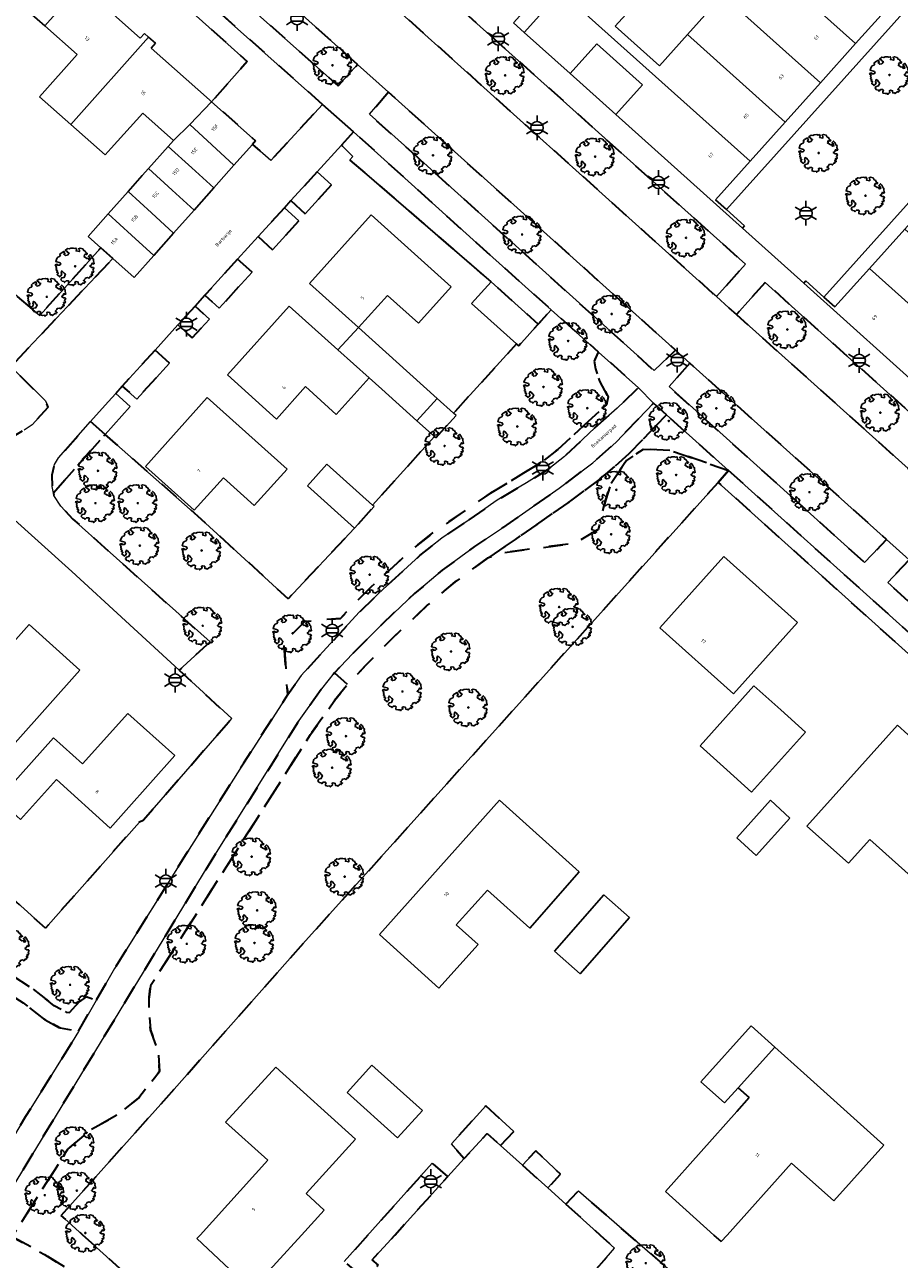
# Model space of a CAD drawing. Extents: x 105780 to 185197, y 477999 to 525027.
# Tile 366 of 562: x 107818 to 107908, y 478998 to 479124. Entities that reach past the tile are written whole.
import ezdxf
from ezdxf.enums import TextEntityAlignment as Align

# ---------------------------------------------------------------- set-up
doc = ezdxf.new("R2010")
doc.units = 0
doc.linetypes.add('XX-HIDDEN', pattern=[4, 2, -2])
for name, color, linetype, lineweight in [('B-GV-GR-BOOM-S', 252, 'Continuous', 25), ('B-GV-GR-HAAG_01-G', 252, 'GR-HAAG1', 13), ('B-GV-GR-MATERIAALGRENS-G', 252, 'XX-HIDDEN', 35), ('B-RO-IE-MEUBILAIR_WEGMEUBILAIR-S', 252, 'Continuous', 25), ('B-XX-KG-KADASTRAAL_BEBOUWING-G', 252, 'Continuous', 20), ('B1-WE-OG-BEBOUWING-T18', 7, 'Continuous', 18), ('B1-WE-OG-TERREIN_ERF-GV', 252, 'Continuous', 18), ('B1-WE-OG-TOPOGRAFIE-T18', 10, 'Continuous', 18), ('B1-WE-VH-VERHARDING_BETONSTRAATSTEEN-GV', 252, 'Continuous', 18), ('B1-WE-VH-VERHARDING_TEGEL-GV', 252, 'Continuous', 18), ('TIJDELIJK UIT -WE-VH-VERHARDING_ASFALT-GV', 252, 'Continuous', 18)]:
    doc.layers.add(name, color=color, linetype=linetype, lineweight=lineweight)
doc.styles.add('NLCS-ISO', font='NLCS-ISO.ttf')
doc.styles.add('NLCS-ISO-M200-T18', font='NLCS-ISO.ttf', dxfattribs={"height": 0.36})
doc.linetypes.add('GR-HAAG1', pattern='A,6,[176,NLCS.shx,S=0.125,R=0,X=0,Y=0],-2', length=8)

# ---------------------------------------------------------------- blocks, each defined once
blk = doc.blocks.new('B-SIE-WEG_LICHTMAST-SO')
at = {"ltscale": 0.1}
for p, q in [((-1.1, 0.63), (-2.19, 1.27)), ((0, 1.27), (0, 2.53)), ((1.1, 0.63), (2.19, 1.27)), ((-1.1, -0.63), (-2.19, -1.27)), ((0, -1.27), (0, -2.53)), ((1.1, -0.63), (2.19, -1.27))]:
    blk.add_line(p, q, dxfattribs=at)
at = {"flags": 128}
for points in [[(-1.16, 0.5), (1.16, 0.5)], [(-1.16, -0.5), (1.16, -0.5)]]:
    blk.add_lwpolyline(points, dxfattribs=at)
at = {"ltscale": 0.1}
blk.add_circle((0, 0), 1.27, dxfattribs=at)
at = {"style": 'NLCS-ISO'}
blk.add_attdef('TYPE', text='', height=1.8, dxfattribs=at).set_placement((0, 2.53), align=Align.BOTTOM_CENTER)
blk = doc.blocks.new('B-SGR-BOOM_06')
at = {"linetype": 'Continuous', "flags": 128}
blk.add_lwpolyline([(1.08, 1.41), (1.01, 1.58), (0.88, 1.63), (0.78, 1.81), (0.51, 1.88), (0.34, 1.81), (0.44, 1.71), (0.43, 1.52), (0.09, 1.59), (0.14, 1.73), (0.07, 1.88), (-0.06, 1.84), (-0.19, 1.88), (-0.46, 1.86), (-0.6, 1.79), (-0.78, 1.83), (-1.02, 1.64), (-0.85, 1.56), (-0.8, 1.46), (-0.63, 1.37), (-0.8, 1.16), (-1.02, 1.11), (-1.17, 1.24), (-1.05, 1.29), (-1.15, 1.54), (-1.45, 1.37), (-1.6, 1.21), (-1.52, 1.14), (-1.6, 1.01), (-1.77, 0.94), (-1.89, 0.82), (-2, 0.49), (-1.55, 0.37), (-1.48, 0.22), (-1.6, 0.12), (-1.8, 0.12), (-1.84, 0.22), (-2.04, 0.15), (-1.9, -0.07), (-1.97, -0.15), (-1.89, -0.22), (-1.95, -0.4), (-1.81, -0.47), (-1.89, -0.62), (-1.77, -0.64), (-1.72, -0.68), (-1.85, -0.84), (-1.57, -1.07), (-1.47, -0.97), (-1.38, -0.79), (-1.45, -0.7), (-1.37, -0.47), (-1.25, -0.54), (-1.12, -0.7), (-1, -0.8), (-1.12, -1.12), (-1.37, -1.17), (-1.47, -1.36), (-1.33, -1.51), (-1.13, -1.56), (-1.11, -1.61), (-1.08, -1.66), (-0.93, -1.49), (-0.73, -1.49), (-0.63, -1.56), (-0.68, -1.71), (-0.68, -1.84), (-0.46, -1.89), (-0.24, -1.88), (-0.19, -1.98), (-0.09, -1.86), (0.04, -1.79), (-0.02, -1.6), (0.11, -1.56), (0.31, -1.61), (0.34, -1.84), (0.46, -1.83), (0.58, -1.89), (0.83, -1.69), (0.95, -1.74), (0.93, -1.66), (1.06, -1.59), (0.96, -1.49), (0.85, -1.46), (1.03, -1.29), (1.05, -1.19), (1.26, -1.14), (1.42, -1.22), (1.51, -1.12), (1.51, -1.05), (1.65, -1.05), (1.65, -0.95), (1.78, -0.91), (1.78, -0.82), (1.63, -0.82), (1.82, -0.64), (1.7, -0.57), (1.85, -0.62), (1.9, -0.5), (1.82, -0.37), (1.93, -0.18), (1.87, -0.1), (1.7, -0.1), (1.5, 0.03), (1.63, 0.12), (1.75, 0.34), (1.82, 0.24), (1.95, 0.29), (1.87, 0.57), (1.88, 0.75), (1.8, 0.79), (1.67, 1.06), (1.53, 1.21), (1.35, 1.04), (1.47, 0.97), (1.57, 0.72), (1.41, 0.69), (1.33, 0.85), (1.2, 0.82), (1.06, 0.92), (0.9, 1.01), (0.98, 1.07), (0.93, 1.17), (1.01, 1.27), (1.15, 1.22), (1.26, 1.29)], close=True, dxfattribs=at)
blk.add_circle((0, 0), 0.06)
at = {"style": 'NLCS-ISO'}
blk.add_attdef('SOORT', text='', height=0.3, dxfattribs=at).set_placement((0, -0.36), align=Align.TOP_CENTER)

msp = doc.modelspace()

# ---------------------------------------------------------------- linework, layer by layer
at = {"layer": 'B-GV-GR-HAAG_01-G', "flags": 128}
msp.add_lwpolyline([(107851.66, 479113.133), (107850.418, 479111.767), (107851.595, 479110.603), (107851.28, 479110.247), (107865.77, 479097.745), (107870.62, 479093.404), (107871.946, 479094.877), (107864.264, 479101.74)], close=True, dxfattribs=at)
at = {"layer": 'B-GV-GR-MATERIAALGRENS-G', "flags": 128}
for points in [[(107842.668, 479143.641), (107839.748, 479140.4), (107877.524, 479106.463), (107881.97, 479102.463), (107888.507, 479096.582), (107888.912, 479096.219), (107891.873, 479099.54)], [(107841.392, 479129.622), (107839.392, 479127.359), (107850.089, 479117.843), (107852.089, 479120.02)], [(107848.496, 479115.932), (107835.112, 479127.847), (107833.897, 479126.492), (107840.759, 479120.325), (107837.111, 479116.208), (107841.614, 479112.206), (107841.287, 479111.838), (107843.189, 479110.181)], [(107855.259, 479117.173), (107853.287, 479114.917), (107858.192, 479110.554), (107882.504, 479088.633), (107884.7, 479090.73)], [(107851.66, 479113.133), (107850.418, 479111.767), (107851.595, 479110.603), (107851.28, 479110.247), (107865.77, 479097.745), (107870.62, 479093.404), (107871.946, 479094.877), (107864.264, 479101.74)], [(107847.932, 479109.033), (107845.241, 479106.073), (107846.719, 479104.728), (107849.411, 479107.688)], [(107844.568, 479105.333), (107841.878, 479102.374), (107843.355, 479101.031), (107846.045, 479103.989)], [(107826.968, 479100.129), (107825.729, 479101.229), (107819.476, 479094.289), (107807.46, 479104.648), (107804.619, 479090.12), (107813.105, 479082.491), (107814.191, 479081.897), (107815.03, 479081.741), (107816, 479081.762), (107817.018, 479082.057), (107817.883, 479082.538), (107818.692, 479083.067), (107820.353, 479084.892), (107820.07, 479085.535), (107816.512, 479089.048)], [(107839.778, 479100.065), (107836.414, 479096.365), (107837.891, 479095.023), (107841.255, 479098.724)], [(107893.89, 479097.685), (107890.949, 479094.392), (107914.881, 479072.933), (107921.695, 479066.869), (107924.612, 479070.1)], [(107835.405, 479095.255), (107833.649, 479093.324), (107835.127, 479091.981), (107836.883, 479093.913)], [(107865.72, 479076.066), (107871.015, 479079.292), (107872.61, 479080.542), (107877.602, 479085.13), (107877.793, 479085.956), (107876.935, 479087.559), (107876.478, 479088.819), (107876.363, 479089.62), (107876.799, 479090.541), (107871.946, 479094.877), (107870.62, 479093.404), (107868.608, 479091.17), (107868.382, 479091.374), (107861.93, 479084.28), (107862.191, 479084.045), (107860.108, 479081.734), (107859.963, 479081.864), (107853.607, 479074.844), (107853.77, 479074.698), (107851.765, 479072.472), (107844.951, 479065.236), (107836.074, 479073.385), (107826.195, 479082.098), (107820.875, 479076.083), (107820.924, 479075.819), (107821.625, 479074.735), (107822.886, 479073.4), (107836.948, 479060.814), (107833.784, 479057.923), (107839.172, 479052.952), (107838.836, 479052.566), (107830.09, 479042.513), (107829.697, 479042.35), (107820.053, 479031.447), (107810.933, 479039.685), (107810.352, 479039.027), (107801.697, 479046.879), (107793.441, 479055.183), (107779.881, 479067.177), (107780.61, 479068.029), (107778.623, 479069.828), (107777.777, 479070.592), (107776.103, 479068.741), (107775.439, 479068.007), (107774.955, 479067.239), (107774.693, 479066.225), (107774.644, 479065.121), (107775.222, 479062.462), (107781.052, 479049.54), (107782.535, 479050.499), (107784.126, 479051.387), (107789.145, 479044.53), (107792.98, 479038.598), (107798.489, 479029.618), (107799.923, 479030.677), (107802.637, 479030.068), (107805.113, 479029.099), (107807.055, 479027.794), (107809.369, 479026.48), (107810.435, 479026.599), (107812.606, 479028.009), (107815.536, 479027.318), (107818.794, 479025.221), (107820.97, 479023.51), (107822.185, 479022.863), (107822.541, 479022.8), (107823.509, 479023.919), (107824.226, 479024.413), (107825.261, 479024.046), (107827.158, 479027.335), (107834.627, 479039.284), (107840.403, 479048.408), (107844.91, 479055.408), (107844.515, 479060.754), (107846.665, 479062.907), (107850.345, 479063.228), (107851.565, 479064.563), (107853.52, 479066.496), (107857.764, 479070.383), (107860.025, 479072.167)], [(107831.306, 479090.747), (107827.942, 479087.047), (107829.421, 479085.703), (107832.785, 479089.404)], [(107863.517, 479073.324), (107866.411, 479075.354), (107869.424, 479077.132), (107871.706, 479078.58), (107873.301, 479079.83), (107876.425, 479082.755), (107878.722, 479084.8), (107880.901, 479086.877), (107876.799, 479090.541), (107876.363, 479089.62), (107876.478, 479088.819), (107876.935, 479087.559), (107877.793, 479085.956), (107877.602, 479085.13), (107872.61, 479080.542), (107871.015, 479079.292), (107865.72, 479076.066), (107860.025, 479072.167), (107857.764, 479070.383), (107853.52, 479066.496), (107851.565, 479064.563), (107850.345, 479063.228), (107846.665, 479062.907), (107844.515, 479060.754), (107844.91, 479055.408), (107846.293, 479057.358), (107852.256, 479063.851), (107854.211, 479065.784), (107858.455, 479069.671), (107860.716, 479071.455)], [(107886.171, 479089.41), (107884.029, 479086.991), (107904.099, 479068.969), (107906.348, 479071.318)], [(107883.755, 479084.095), (107882.424, 479085.286), (107878.588, 479081.281), (107876.229, 479079.194), (107872.774, 479076.585), (107866.96, 479072.524), (107864.085, 479070.599), (107860.762, 479068.167), (107857.904, 479065.764), (107854.352, 479062.411), (107851.571, 479059.598), (107849.722, 479057.645), (107851.053, 479056.454), (107852.902, 479058.407), (107855.683, 479061.22), (107859.235, 479064.573), (107862.093, 479066.976), (107865.416, 479069.408), (107868.291, 479071.333), (107874.105, 479075.394), (107877.56, 479078.003), (107879.919, 479080.09)], [(107878.081, 479077.108), (107879.674, 479079.425), (107881.399, 479080.584), (107884.185, 479080.455), (107890.142, 479078.379), (107883.755, 479084.095), (107879.919, 479080.09), (107877.56, 479078.003), (107874.105, 479075.394), (107868.291, 479071.333), (107865.416, 479069.408), (107867.057, 479069.96), (107870.385, 479070.414), (107874.366, 479070.929), (107876.754, 479072.345), (107877.55, 479075.435)], [(107826.195, 479082.098), (107824.695, 479083.421), (107821.387, 479079.682), (107821, 479079.024), (107820.705, 479077.917), (107820.75, 479076.754), (107820.875, 479076.083)], [(107889.067, 479077.18), (107890.142, 479078.379), (107884.185, 479080.455), (107881.399, 479080.584), (107879.674, 479079.425), (107878.081, 479077.108), (107877.55, 479075.435), (107876.754, 479072.345), (107874.366, 479070.929), (107870.385, 479070.414), (107867.057, 479069.96), (107865.416, 479069.408), (107862.093, 479066.976), (107859.235, 479064.573), (107855.683, 479061.22), (107852.902, 479058.407), (107851.053, 479056.454), (107849.728, 479054.819), (107847.247, 479051.324), (107830.842, 479025.535), (107830.71, 479024.377), (107830.71, 479022.832), (107830.842, 479021.03), (107831.638, 479018.841), (107831.771, 479016.781), (107829.648, 479014.078), (107827.79, 479012.533), (107824.606, 479010.731), (107822.35, 479008.8), (107816.644, 478999.813), (107819.961, 478998.011), (107825.203, 478994.778), (107833.629, 478988.47), (107834.889, 478986.732), (107835.752, 478984.479), (107834.956, 478982.484), (107827.392, 478974.021), (107826.331, 478971.897), (107826.994, 478969.837), (107833.695, 478962.242), (107839.94, 478959.449), (107842.718, 478959.889), (107828.838, 478972.406), (107840.325, 478985.171), (107823.901, 479000), (107821.675, 479002.01), (107832.466, 479014.071), (107846.741, 479030.154)], [(107890.142, 479078.379), (107889.067, 479077.18), (107907.902, 479060.207), (107909.015, 479061.447)], [(107908.661, 479069.24), (107906.467, 479066.899), (107914.463, 479059.655), (107916.719, 479061.982)], [(107851.053, 479056.454), (107849.722, 479057.645), (107848.397, 479056.01), (107845.916, 479052.515), (107836.641, 479037.697), (107813.663, 479000), (107808.156, 478990.936), (107808.435, 478990.161), (107809.603, 478988.86), (107810.767, 478988.27), (107812.337, 478988.224), (107813.854, 478989.055), (107815.169, 478990.211), (107817.16, 478992.185), (107818.752, 478993.902), (107819.994, 478994.976), (107821.213, 478995.387), (107825.992, 478992.234), (107831.8, 478988.146), (107832.97, 478987.013), (107833.763, 478985.067), (107833.378, 478983.748), (107832.471, 478982.474), (107824.087, 478973.631), (107823.864, 478972.412), (107823.985, 478970.645), (107824.487, 478968.784), (107826.13, 478966.281), (107828.028, 478964.066), (107832.096, 478959.832), (107834.952, 478956.768), (107835.889, 478955.647), (107836.549, 478954.185), (107836.05, 478952.379), (107841.793, 478946.396), (107843.622, 478946.145), (107844.437, 478946.822), (107842.753, 478959.858), (107842.718, 478959.889), (107839.94, 478959.449), (107833.695, 478962.242), (107826.994, 478969.837), (107826.331, 478971.897), (107827.392, 478974.021), (107834.956, 478982.484), (107835.752, 478984.479), (107834.889, 478986.732), (107833.629, 478988.47), (107825.203, 478994.778), (107819.961, 478998.011), (107816.644, 478999.813), (107822.35, 479008.8), (107824.606, 479010.731), (107827.79, 479012.533), (107829.648, 479014.078), (107831.771, 479016.781), (107831.638, 479018.841), (107830.842, 479021.03), (107830.71, 479022.832), (107830.71, 479024.377), (107830.842, 479025.535), (107847.247, 479051.324), (107849.728, 479054.819)], [(107812.929, 479026.153), (107814.848, 479025.7), (107817.788, 479023.808), (107820.02, 479022.053), (107821.613, 479021.205), (107823.436, 479020.881), (107825.261, 479024.046), (107824.226, 479024.413), (107823.509, 479023.919), (107822.541, 479022.8), (107822.185, 479022.863), (107820.97, 479023.51), (107818.794, 479025.221), (107815.536, 479027.318), (107812.606, 479028.009), (107810.435, 479026.599), (107809.369, 479026.48), (107807.055, 479027.794), (107805.113, 479029.099), (107802.637, 479030.068), (107799.923, 479030.677), (107798.489, 479029.618), (107799.399, 479028.135), (107800.316, 479028.813), (107802.129, 479028.406), (107804.305, 479027.555), (107806.143, 479026.32), (107809.002, 479024.695), (107811.035, 479024.923)], [(107820.02, 479022.053), (107817.788, 479023.808), (107814.848, 479025.7), (107812.929, 479026.153), (107811.035, 479024.923), (107809.002, 479024.695), (107806.143, 479026.32), (107804.305, 479027.555), (107802.129, 479028.406), (107800.316, 479028.813), (107799.399, 479028.135), (107800.301, 479025.677), (107802.556, 479022.486), (107805.116, 479018.977), (107807.157, 479016.316), (107808.979, 479014.336), (107809.323, 479013.962), (107811.237, 479012.732), (107813.375, 479011.671), (107815.032, 479010.425), (107816.172, 479009.045), (107818.047, 479012.177), (107822.814, 479019.802), (107823.436, 479020.881), (107821.613, 479021.205)], [(107866.759, 479009.166), (107868.125, 479010.625), (107865.224, 479013.233), (107861.702, 479009.359), (107863.019, 479007.834), (107865.366, 479010.416)], [(107868.991, 479007.161), (107871.593, 479004.825), (107872.913, 479006.23), (107870.361, 479008.625)], [(107861.337, 479005.984), (107859.747, 479007.36), (107850.713, 478997.271), (107852.674, 478995.616), (107854.23, 478996.92), (107853.589, 478997.461), (107855.897, 479000)], [(107873.454, 479003.154), (107876.967, 479000), (107878.454, 478998.66), (107876.097, 478995.958), (107888.323, 478984.315), (107887.02, 478982.953), (107885.684, 478981.718), (107884.125, 478980.094), (107882.383, 478978.51), (107879.896, 478976.365), (107878.868, 478975.479), (107879.502, 478973.929), (107880.857, 478971.486), (107882.558, 478969.297), (107890.508, 478961.968), (107892.329, 478964.027), (107885.3, 478970.436), (107896.419, 478983.062), (107897.799, 478984.51), (107874.736, 479004.519)]]:
    msp.add_lwpolyline(points, close=True, dxfattribs=at)
at = {"layer": 'B-XX-KG-KADASTRAAL_BEBOUWING-G', "flags": 128}
for points in [[(107887.357, 479143.587), (107883.753, 479139.566), (107888.514, 479135.299), (107891.025, 479138.099), (107895.553, 479134.038), (107893.043, 479131.239), (107903.167, 479122.163), (107906.773, 479126.183)], [(107893.043, 479131.239), (107890.285, 479128.164), (107885.757, 479132.225), (107888.514, 479135.299), (107883.753, 479139.566), (107880.149, 479135.545), (107899.562, 479118.143), (107903.167, 479122.163)], [(107880.149, 479135.545), (107876.545, 479131.524), (107881.403, 479127.169), (107883.783, 479129.823), (107888.312, 479125.763), (107885.932, 479123.109), (107895.956, 479114.123), (107899.562, 479118.143)], [(107823.676, 479128.146), (107817.776, 479133.389), (107818.214, 479133.882), (107817.583, 479134.443), (107809.612, 479125.473), (107813.034, 479122.433), (107816.866, 479126.747), (107819.98, 479123.987)], [(107885.932, 479123.109), (107883.044, 479119.889), (107878.516, 479123.949), (107881.403, 479127.169), (107876.545, 479131.524), (107872.941, 479127.503), (107892.351, 479110.103), (107895.956, 479114.123)], [(107830.646, 479122.834), (107830.215, 479123.217), (107829.777, 479122.725), (107823.676, 479128.146), (107819.98, 479123.987), (107823.298, 479121.046), (107819.46, 479116.725), (107822.678, 479113.866)], [(107872.941, 479127.503), (107869.185, 479123.312), (107873.895, 479119.088), (107876.629, 479122.136), (107881.294, 479117.952), (107878.56, 479114.904), (107891.567, 479103.238), (107891.788, 479103.484), (107889.941, 479105.14), (107888.81, 479106.155), (107892.351, 479110.103)], [(107830.646, 479122.834), (107822.678, 479113.866), (107826.184, 479110.751), (107826.809, 479111.454), (107830.047, 479115.052), (107833.192, 479112.243), (107834.871, 479113.873), (107837.111, 479116.208), (107836.89, 479116.404), (107830.919, 479121.71), (107831.357, 479122.202)], [(107837.111, 479116.208), (107834.871, 479113.873), (107839.383, 479109.695), (107841.287, 479111.838), (107841.614, 479112.206)], [(107839.383, 479109.695), (107834.871, 479113.873), (107833.192, 479112.243), (107832.645, 479111.627), (107835.086, 479109.413), (107837.325, 479107.379)], [(107832.645, 479111.627), (107830.619, 479109.348), (107833.045, 479107.146), (107835.301, 479105.101), (107837.325, 479107.379), (107835.086, 479109.413)], [(107830.619, 479109.348), (107829.984, 479108.633), (107828.545, 479107.013), (107830.943, 479104.813), (107833.201, 479102.738), (107835.301, 479105.101), (107833.045, 479107.146)], [(107828.545, 479107.013), (107826.508, 479104.72), (107828.895, 479102.538), (107831.172, 479100.454), (107833.201, 479102.738), (107830.943, 479104.813)], [(107826.508, 479104.72), (107824.431, 479102.383), (107825.729, 479101.229), (107826.968, 479100.129), (107829.156, 479098.185), (107831.172, 479100.454), (107828.895, 479102.538)], [(107852.171, 479093.062), (107855.162, 479096.334), (107858.318, 479093.488), (107861.696, 479097.235), (107853.472, 479104.616), (107847.154, 479097.576)], [(107918.461, 479093.949), (107908.21, 479103.139), (107904.601, 479099.121), (107923.982, 479081.745), (107927.586, 479085.767), (107922.916, 479089.954), (107920.119, 479086.84), (107915.667, 479090.839)], [(107904.601, 479099.121), (107901.047, 479095.163), (107899.919, 479096.182), (107898.075, 479097.846), (107897.851, 479097.591), (107911.077, 479085.713), (107913.846, 479088.796), (107918.371, 479084.732), (107915.602, 479081.649), (107920.198, 479077.522), (107923.982, 479081.745)], [(107865.77, 479097.745), (107863.779, 479095.521), (107868.382, 479091.374), (107868.608, 479091.17), (107870.62, 479093.404)], [(107850.069, 479090.762), (107845.071, 479095.256), (107838.729, 479088.19), (107843.765, 479083.673), (107846.732, 479086.998), (107849.896, 479084.146), (107853.268, 479087.886)], [(107852.171, 479093.062), (107850.069, 479090.762), (107853.268, 479087.886), (107854.56, 479086.725), (107858.176, 479083.474), (107860.259, 479085.785)], [(107844.846, 479078.543), (107836.659, 479085.884), (107830.311, 479078.811), (107835.324, 479074.319), (107838.318, 479077.649), (107841.475, 479074.803)], [(107861.93, 479084.28), (107860.259, 479085.785), (107858.176, 479083.474), (107859.963, 479081.864), (107860.108, 479081.734), (107862.191, 479084.045)], [(107851.765, 479072.472), (107853.77, 479074.698), (107853.607, 479074.844), (107848.942, 479079.029), (107846.936, 479076.823)], [(107897.196, 479062.814), (107889.647, 479069.584), (107883.091, 479062.273), (107890.639, 479055.503)], [(107810.36, 479053.157), (107815.358, 479048.695), (107816.942, 479050.469), (107823.589, 479057.914), (107818.379, 479062.59), (107812.635, 479056.189), (107810.518, 479058.112), (107804.42, 479051.474), (107806.857, 479049.235)], [(107895.489, 479053.841), (107892.734, 479056.311), (107887.213, 479050.154), (107889.967, 479047.684), (107892.498, 479045.415), (107898.019, 479051.573)], [(107828.348, 479043.57), (107833.347, 479049.157), (107828.517, 479053.492), (107823.847, 479048.305), (107820.869, 479050.975), (107815.202, 479044.653), (107817.488, 479042.604), (107821.199, 479046.693), (107826.687, 479041.713)], [(107917.84, 479042.145), (107911.305, 479048.005), (107911.712, 479048.459), (107907.46, 479052.273), (107898.18, 479041.925), (107902.43, 479038.113), (107904.633, 479040.57), (107911.17, 479034.708)], [(107854.315, 479030.809), (107860.428, 479025.312), (107864.453, 479029.789), (107862.207, 479031.808), (107865.417, 479035.377), (107869.755, 479031.476), (107874.806, 479037.249), (107866.654, 479044.574)], [(107896.429, 479042.745), (107894.438, 479044.579), (107890.994, 479040.741), (107892.983, 479038.932)], [(107879.965, 479032.568), (107877.331, 479034.873), (107872.274, 479029.094), (107874.908, 479026.789)], [(107894.884, 479019.277), (107892.462, 479021.454), (107887.308, 479015.72), (107889.73, 479013.543), (107891.135, 479015.106)], [(107897.865, 479016.598), (107894.884, 479019.277), (107891.135, 479015.106), (107892.267, 479014.094), (107890.998, 479012.674), (107883.662, 479004.465), (107888.629, 479000), (107889.382, 478999.323), (107889.988, 479000), (107896.6, 479007.381), (107900.937, 479003.495), (107906.069, 479009.224)], [(107835.922, 479000), (107835.592, 478999.635), (107841.197, 478994.391), (107846.318, 479000), (107848.654, 479002.558), (107846.792, 479004.258), (107851.872, 479009.821), (107843.707, 479017.222), (107838.533, 479011.584), (107842.858, 479007.676)], [(107856.166, 479009.976), (107858.725, 479012.758), (107853.533, 479017.425), (107851.006, 479014.615)]]:
    msp.add_lwpolyline(points, close=True, dxfattribs=at)
at = {"layer": 'B1-WE-OG-TERREIN_ERF-GV', "flags": 128}
for points in [[(107887.357, 479143.587), (107890.961, 479147.608), (107894.565, 479151.629), (107898.168, 479155.65), (107901.772, 479159.671), (107905.499, 479163.831), (107904.397, 479164.819), (107900.711, 479160.707), (107897.066, 479156.639), (107893.462, 479152.617), (107889.859, 479148.596), (107886.255, 479144.575), (107882.651, 479140.554), (107879.047, 479136.533), (107875.443, 479132.512), (107871.839, 479128.491), (107868.083, 479124.3), (107869.185, 479123.312), (107872.941, 479127.503), (107876.545, 479131.524), (107880.149, 479135.545), (107883.753, 479139.566)], [(107925.836, 479145.161), (107924.704, 479146.176), (107921.194, 479142.262), (107917.589, 479138.243), (107913.984, 479134.223), (107910.378, 479130.203), (107906.773, 479126.183), (107903.167, 479122.163), (107899.562, 479118.143), (107895.956, 479114.123), (107892.351, 479110.103), (107888.81, 479106.155), (107889.941, 479105.14)], [(107929.859, 479127.245), (107933.466, 479131.263), (107936.968, 479135.162), (107935.823, 479136.162), (107899.919, 479096.182), (107901.047, 479095.163), (107904.601, 479099.121), (107908.21, 479103.139), (107911.818, 479107.156), (107915.426, 479111.175), (107919.035, 479115.193), (107922.643, 479119.21), (107926.25, 479123.227)], [(107881.403, 479127.169), (107878.516, 479123.949), (107883.044, 479119.889), (107885.932, 479123.109), (107888.312, 479125.763), (107883.783, 479129.823)], [(107873.895, 479119.088), (107878.56, 479114.904), (107881.294, 479117.952), (107876.629, 479122.136)], [(107858.176, 479083.474), (107854.56, 479086.725), (107853.268, 479087.886), (107849.896, 479084.146), (107846.732, 479086.998), (107843.765, 479083.673), (107838.729, 479088.19), (107845.071, 479095.256), (107850.069, 479090.762), (107852.171, 479093.062), (107860.259, 479085.785), (107861.93, 479084.28), (107868.382, 479091.374), (107863.779, 479095.521), (107865.77, 479097.745), (107851.28, 479110.247), (107851.595, 479110.603), (107850.418, 479111.767), (107847.932, 479109.033), (107849.411, 479107.688), (107846.719, 479104.728), (107845.241, 479106.073), (107844.568, 479105.333), (107846.045, 479103.989), (107843.355, 479101.031), (107841.878, 479102.374), (107839.778, 479100.065), (107841.255, 479098.724), (107837.891, 479095.023), (107836.414, 479096.365), (107835.405, 479095.255), (107836.883, 479093.913), (107835.127, 479091.981), (107833.649, 479093.324), (107831.306, 479090.747), (107832.785, 479089.404), (107829.421, 479085.703), (107827.942, 479087.047), (107827.269, 479086.306), (107828.748, 479084.962), (107826.195, 479082.098), (107836.074, 479073.385), (107844.951, 479065.236), (107851.765, 479072.472), (107846.936, 479076.823), (107848.942, 479079.029), (107853.607, 479074.844), (107859.963, 479081.864)], [(107852.171, 479093.062), (107847.154, 479097.576), (107853.472, 479104.616), (107861.696, 479097.235), (107858.318, 479093.488), (107855.162, 479096.334)], [(107803.367, 479085.476), (107802.012, 479083.977), (107797.696, 479087.885), (107795.895, 479084.922), (107794.223, 479083.032), (107792.242, 479081.097), (107787.158, 479075.681), (107780.61, 479068.029), (107779.881, 479067.177), (107793.441, 479055.183), (107801.697, 479046.879), (107810.352, 479039.027), (107810.933, 479039.685), (107820.053, 479031.447), (107829.697, 479042.35), (107830.09, 479042.513), (107838.836, 479052.566), (107839.172, 479052.952), (107833.784, 479057.923), (107822.774, 479068.03)], [(107828.748, 479084.962), (107827.269, 479086.306), (107826.488, 479085.448), (107824.695, 479083.421), (107826.195, 479082.098)], [(107844.846, 479078.543), (107841.475, 479074.803), (107838.318, 479077.649), (107835.324, 479074.319), (107830.311, 479078.811), (107836.659, 479085.884)], [(107897.196, 479062.814), (107890.639, 479055.503), (107883.091, 479062.273), (107889.647, 479069.584)], [(107818.379, 479062.59), (107823.589, 479057.914), (107816.942, 479050.469), (107815.358, 479048.695), (107810.36, 479053.157), (107806.857, 479049.235), (107804.42, 479051.474), (107810.518, 479058.112), (107812.635, 479056.189)], [(107892.498, 479045.415), (107889.967, 479047.684), (107887.213, 479050.154), (107892.734, 479056.311), (107895.489, 479053.841), (107898.019, 479051.573)], [(107828.348, 479043.57), (107826.687, 479041.713), (107821.199, 479046.693), (107817.488, 479042.604), (107815.202, 479044.653), (107820.869, 479050.975), (107823.847, 479048.305), (107828.517, 479053.492), (107833.347, 479049.157)], [(107917.84, 479042.145), (107911.17, 479034.708), (107904.633, 479040.57), (107902.43, 479038.113), (107898.18, 479041.925), (107907.46, 479052.273), (107911.712, 479048.459), (107911.305, 479048.005)], [(107869.755, 479031.476), (107865.417, 479035.377), (107862.207, 479031.808), (107864.453, 479029.789), (107860.428, 479025.312), (107854.315, 479030.809), (107866.654, 479044.574), (107874.806, 479037.249)], [(107896.429, 479042.745), (107892.983, 479038.932), (107890.994, 479040.741), (107894.438, 479044.579)], [(107879.965, 479032.568), (107874.908, 479026.789), (107872.274, 479029.094), (107877.331, 479034.873)], [(107900.937, 479003.495), (107896.6, 479007.381), (107889.988, 479000), (107889.382, 478999.323), (107888.629, 479000), (107883.662, 479004.465), (107890.998, 479012.674), (107892.267, 479014.094), (107891.135, 479015.106), (107889.73, 479013.543), (107887.308, 479015.72), (107892.462, 479021.454), (107894.884, 479019.277), (107897.865, 479016.598), (107906.069, 479009.224)], [(107851.872, 479009.821), (107846.792, 479004.258), (107848.654, 479002.558), (107846.318, 479000), (107841.197, 478994.391), (107835.592, 478999.635), (107835.922, 479000), (107842.858, 479007.676), (107838.533, 479011.584), (107843.707, 479017.222)], [(107856.166, 479009.976), (107851.006, 479014.615), (107853.533, 479017.425), (107858.725, 479012.758)]]:
    msp.add_lwpolyline(points, close=True, dxfattribs=at)
for points in [[(107823.676, 479128.146), (107829.777, 479122.725), (107830.215, 479123.217), (107830.646, 479122.834), (107831.357, 479122.202), (107830.919, 479121.71), (107836.89, 479116.404), (107837.111, 479116.208), (107840.759, 479120.325), (107833.897, 479126.492)], [(107807.46, 479104.648), (107819.476, 479094.289), (107825.729, 479101.229), (107824.431, 479102.383), (107826.508, 479104.72), (107828.545, 479107.013), (107829.984, 479108.633), (107830.619, 479109.348), (107832.645, 479111.627), (107833.192, 479112.243), (107830.047, 479115.052), (107826.809, 479111.454), (107826.184, 479110.751), (107822.678, 479113.866), (107819.46, 479116.725), (107823.298, 479121.046), (107819.98, 479123.987), (107816.866, 479126.747)], [(107942.796, 478984.979), (107960.374, 479004.806), (107959.486, 479012.915), (107952.029, 479019.57), (107953.515, 479021.356), (107950.593, 479024.001), (107948.991, 479022.136), (107945.154, 479025.378), (107946.828, 479027.409), (107946.504, 479027.702), (107945.373, 479026.44), (107926.689, 479043.278), (107907.902, 479060.207), (107889.067, 479077.18), (107846.741, 479030.154), (107832.466, 479014.071), (107821.675, 479002.01), (107823.901, 479000), (107840.325, 478985.171)], [(107850.713, 478997.271), (107859.747, 479007.36), (107861.337, 479005.984), (107863.019, 479007.834), (107861.702, 479009.359), (107865.224, 479013.233), (107868.125, 479010.625), (107866.759, 479009.166), (107868.991, 479007.161), (107870.361, 479008.625), (107872.913, 479006.23), (107871.593, 479004.825), (107873.454, 479003.154), (107874.736, 479004.519), (107897.799, 478984.51)]]:
    msp.add_lwpolyline(points, dxfattribs=at)
at = {"layer": 'B1-WE-VH-VERHARDING_BETONSTRAATSTEEN-GV', "flags": 128}
msp.add_lwpolyline([(107935.823, 479136.162), (107933.953, 479137.794), (107934.177, 479138.038), (107929.69, 479142.123), (107927.902, 479143.751), (107927.682, 479143.506), (107925.836, 479145.161), (107889.941, 479105.14), (107891.788, 479103.484), (107891.567, 479103.238), (107897.851, 479097.591), (107898.075, 479097.846), (107899.919, 479096.182)], close=True, dxfattribs=at)
for points in [[(107803.367, 479085.476), (107822.774, 479068.03), (107833.784, 479057.923), (107836.948, 479060.814), (107822.886, 479073.4), (107821.625, 479074.735), (107820.924, 479075.819), (107820.875, 479076.083), (107820.75, 479076.754), (107820.705, 479077.917), (107821, 479079.024), (107821.387, 479079.682), (107824.695, 479083.421), (107826.488, 479085.448), (107827.269, 479086.306), (107827.942, 479087.047), (107831.306, 479090.747), (107833.649, 479093.324), (107835.405, 479095.255), (107836.414, 479096.365), (107839.778, 479100.065), (107841.878, 479102.374), (107844.568, 479105.333), (107845.241, 479106.073), (107847.932, 479109.033), (107850.418, 479111.767), (107851.66, 479113.133), (107848.496, 479115.932), (107843.189, 479110.181), (107841.287, 479111.838), (107839.383, 479109.695), (107837.325, 479107.379), (107835.301, 479105.101), (107833.201, 479102.738), (107831.172, 479100.454), (107829.156, 479098.185), (107826.968, 479100.129), (107816.512, 479089.048), (107820.07, 479085.535), (107820.353, 479084.892), (107818.692, 479083.067), (107817.883, 479082.538)], [(107876.097, 478995.958), (107878.454, 478998.66), (107876.967, 479000), (107873.454, 479003.154), (107871.593, 479004.825), (107868.991, 479007.161), (107866.759, 479009.166), (107865.366, 479010.416), (107863.019, 479007.834), (107861.337, 479005.984), (107855.897, 479000), (107853.589, 478997.461)]]:
    msp.add_lwpolyline(points, dxfattribs=at)
at = {"layer": 'B1-WE-VH-VERHARDING_TEGEL-GV', "flags": 128}
for points in [[(107842.668, 479143.641), (107891.873, 479099.54), (107888.912, 479096.219), (107890.182, 479095.08), (107890.949, 479094.392), (107893.89, 479097.685), (107924.612, 479070.1), (107921.695, 479066.869), (107922.611, 479066.053), (107925.516, 479069.287), (107933.159, 479062.318), (107937.293, 479058.781), (107982.119, 479018.529)], [(107835.112, 479127.847), (107848.496, 479115.932), (107851.66, 479113.133), (107864.264, 479101.74), (107871.946, 479094.877), (107876.799, 479090.541), (107880.901, 479086.877), (107882.424, 479085.286), (107883.755, 479084.095), (107890.142, 479078.379), (107909.015, 479061.447)], [(107914.463, 479059.655), (107906.467, 479066.899), (107908.661, 479069.24), (107906.348, 479071.318), (107904.099, 479068.969), (107884.029, 479086.991), (107886.171, 479089.41), (107884.7, 479090.73), (107882.504, 479088.633), (107858.192, 479110.554), (107853.287, 479114.917), (107855.259, 479117.173), (107852.089, 479120.02), (107850.089, 479117.843), (107839.392, 479127.359)], [(107983.055, 479021.031), (107938.91, 479060.607), (107934.909, 479064.176), (107935.037, 479064.347), (107933.776, 479065.465), (107933.755, 479065.484), (107931.102, 479067.73), (107925.538, 479072.727), (107921.284, 479076.547), (107920.198, 479077.522), (107915.602, 479081.649), (107911.077, 479085.713), (107897.851, 479097.591), (107891.567, 479103.238), (107878.56, 479114.904), (107873.895, 479119.088), (107869.185, 479123.312), (107868.083, 479124.3)]]:
    msp.add_lwpolyline(points, dxfattribs=at)
at = {"layer": 'TIJDELIJK UIT -WE-VH-VERHARDING_ASFALT-GV', "flags": 128}
for points in [[(107972.638, 479021.257), (107952.963, 479039.009), (107950.533, 479041.201), (107936.045, 479054.096), (107935.874, 479054.248), (107928.606, 479060.717), (107922.611, 479066.053), (107921.695, 479066.869), (107914.881, 479072.933), (107890.949, 479094.392), (107890.182, 479095.08), (107888.912, 479096.219), (107888.507, 479096.582), (107881.97, 479102.463), (107877.524, 479106.463), (107839.748, 479140.4)], [(107841.392, 479129.622), (107852.089, 479120.02), (107855.259, 479117.173), (107884.7, 479090.73), (107886.171, 479089.41), (107906.348, 479071.318), (107908.661, 479069.24), (107916.719, 479061.982), (107919.521, 479059.465), (107933.009, 479047.388), (107935.651, 479045.021), (107954.37, 479028.232), (107956.387, 479026.431), (107962.903, 479020.713), (107976.628, 479008.668)], [(107813.663, 479000), (107836.641, 479037.697), (107845.916, 479052.515), (107848.397, 479056.01), (107849.722, 479057.645), (107851.571, 479059.598), (107854.352, 479062.411), (107857.904, 479065.764), (107860.762, 479068.167), (107864.085, 479070.599), (107866.96, 479072.524), (107872.774, 479076.585), (107876.229, 479079.194), (107878.588, 479081.281), (107882.424, 479085.286), (107880.901, 479086.877), (107878.722, 479084.8), (107876.425, 479082.755), (107873.301, 479079.83), (107871.706, 479078.58), (107869.424, 479077.132), (107866.411, 479075.354), (107863.517, 479073.324), (107860.716, 479071.455), (107858.455, 479069.671), (107854.211, 479065.784), (107852.256, 479063.851), (107846.293, 479057.358), (107844.91, 479055.408), (107840.403, 479048.408), (107834.627, 479039.284), (107827.158, 479027.335), (107825.261, 479024.046), (107823.436, 479020.881), (107822.814, 479019.802), (107818.047, 479012.177), (107816.172, 479009.045)]]:
    msp.add_lwpolyline(points, dxfattribs=at)

# ---------------------------------------------------------------- block references
at = {"layer": 'B-GV-GR-BOOM-S', "linetype": 'Continuous', "lineweight": 0}
for p in [(107849.514, 479119.935), (107867.216, 479118.915), (107906.653, 479118.942), (107899.383, 479110.956), (107859.814, 479110.704), (107876.454, 479110.572), (107904.189, 479106.58), (107868.97, 479102.588), (107885.766, 479102.25), (107823.11, 479099.321), (107820.209, 479096.194), (107878.152, 479094.443), (107896.161, 479092.851), (107873.691, 479091.669), (107871.149, 479086.949), (107875.651, 479084.786), (107888.877, 479084.768), (107905.704, 479084.328), (107884.008, 479083.467), (107868.471, 479082.9), (107861.006, 479080.9), (107825.452, 479078.364), (107884.769, 479077.924), (107878.621, 479076.414), (107898.44, 479076.174), (107825.197, 479075.039), (107829.54, 479075.039), (107878.087, 479071.842), (107829.738, 479070.68), (107836.087, 479070.183), (107853.323, 479067.706), (107872.756, 479064.399), (107836.197, 479062.474), (107845.413, 479061.693), (107874.148, 479062.362), (107861.658, 479059.836), (107856.685, 479055.735), (107863.438, 479054.089), (107850.9, 479051.148), (107849.478, 479047.925), (107841.213, 479038.799), (107850.749, 479036.738), (107841.776, 479033.299), (107834.558, 479029.863), (107841.509, 479029.938), (107816.452, 479029.35), (107822.599, 479025.651), (107823.084, 479009.192), (107823.273, 479004.539), (107819.991, 479004.089), (107824.155, 479000.205), (107881.649, 478997.114)]:
    msp.add_blockref('B-SGR-BOOM_06', p, dxfattribs=at)
at = {"layer": 'B-RO-IE-MEUBILAIR_WEGMEUBILAIR-S', "xscale": 0.5, "yscale": 0.5, "zscale": 0.5}
for p in [(107845.868, 479124.734), (107866.518, 479122.649), (107870.488, 479113.543), (107882.943, 479107.931), (107898.08, 479104.771), (107834.517, 479093.394), (107884.879, 479089.717), (107903.537, 479089.679), (107871.086, 479078.65), (107849.486, 479061.989), (107833.359, 479056.895), (107832.419, 479036.291), (107859.582, 479005.477)]:
    msp.add_blockref('B-SIE-WEG_LICHTMAST-SO', p, dxfattribs=at)

# ---------------------------------------------------------------- texts
at = {"layer": 'B1-WE-OG-BEBOUWING-T18', "style": 'NLCS-ISO-M200-T18'}
for s, rotation, p in [('13', 318.4, (107824.327, 479122.674)), ('61', 48, (107899.145, 479122.79)), ('63', 48, (107895.539, 479118.769)), ('15', 318.4, (107830.079, 479117.106)), ('15F', 48.4, (107837.448, 479113.54)), ('65', 48, (107891.932, 479114.749)), ('15E', 48.4, (107835.318, 479111.142)), ('67', 48, (107888.328, 479110.729)), ('15D', 48.4, (107833.437, 479109.026)), ('15C', 48.4, (107831.347, 479106.674)), ('15B', 48.4, (107829.195, 479104.251)), ('15A', 48.4, (107827.129, 479101.926)), ('5', 48.2, (107852.585, 479096.104)), ('69', 47, (107905.107, 479094.09)), ('6', 48, (107844.519, 479086.914)), ('7', 47.9, (107835.808, 479078.353)), ('17', 318, (107887.564, 479060.878)), ('8', 318, (107825.366, 479045.458)), ('10', 48.2, (107861.201, 479034.944)), ('11', 318, (107893.094, 479008.199)), ('9', 47.7, (107841.418, 479002.623))]:
    msp.add_text(s, height=0.36, rotation=rotation, dxfattribs=at).set_placement(p, align=Align.MIDDLE)
at = {"layer": 'B1-WE-OG-TOPOGRAFIE-T18', "style": 'NLCS-ISO-M200-T18'}
for s, rotation, p in [('Barbarije', 48, (107838.368, 479102.219)), ('Boekanierpad', 42.3, (107877.36, 479081.891))]:
    msp.add_text(s, height=0.36, rotation=rotation, dxfattribs=at).set_placement(p, align=Align.MIDDLE)

doc.saveas('drawing.dxf')
